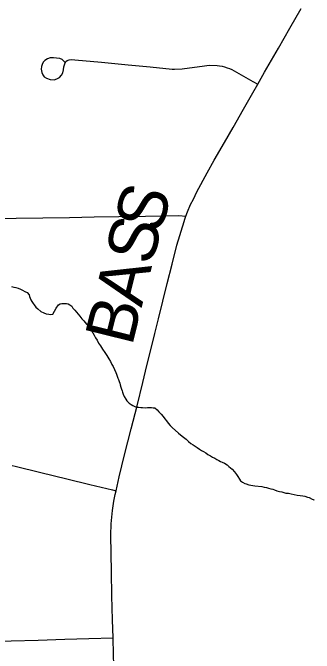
# Model space of a CAD drawing. Extents: x 103424 to 290657, y 38711 to 110967.
# Drawn here: x 141026 to 142889, y 84863 to 88820 of the extents above; entities that cross this region are included whole.
import ezdxf

# ---------------------------------------------------------------- set-up
doc = ezdxf.new("R2010")
doc.units = 0
for name, color, linetype in [('GM_X_County_Road', 7, 'Continuous'), ('GM_X_County_Road_Text', 7, 'Continuous'), ('GM_X_Minor_River', 7, 'Continuous'), ('GM_X_Township_Road', 7, 'Continuous')]:
    doc.layers.add(name, color=color, linetype=linetype)

msp = doc.modelspace()

# ---------------------------------------------------------------- linework, layer by layer
at = {"layer": 'GM_X_County_Road'}
for points in [[(141645.3, 84957.4), (141642.2, 85069.2), (141638.6, 85217), (141635, 85364.8), (141633.2, 85478), (141631.4, 85591.2), (141633.7, 85661.7), (141638.2, 85703.9), (141642.6, 85743.4), (141650.7, 85801.8), (141659.3, 85843.1), (141664.8, 85866.1), (141683.5, 85951.4), (141717.2, 86087.9), (141737.7, 86168.1), (141758.1, 86248.3), (141793.8, 86391.6), (141829.5, 86534.8), (141855.3, 86640.4), (141881.2, 86746), (141904.1, 86837.8), (141927, 86929.7), (141953.9, 87038.8), (141980.9, 87148), (142010.3, 87265.7), (142039.7, 87383.3), (142084.6, 87531.1), (142088.9, 87544.1), (142095.4, 87562.3), (142106.6, 87589.9), (142125.1, 87636.2), (142142.6, 87668.5), (142163.2, 87713), (142227, 87831.2), (142271.5, 87908.4), (142334.4, 88019.3), (142387.8, 88111.9), (142452.1, 88224.6), (142510.4, 88325.2), (142541.3, 88379.6), (142582.3, 88453.7), (142624.9, 88527.8), (142667.6, 88601.9), (142737.7, 88724.3), (142807.8, 88846.7)], [(141731.2, 82115.5), (141728.4, 82157.7), (141723.1, 82293.8), (141719.2, 82407.5), (141715.4, 82521.1), (141711.8, 82639), (141708.2, 82756.9), (141704.2, 82896.4), (141700.2, 83035.8), (141696.6, 83176), (141693, 83316.1), (141688.7, 83470.2), (141684.4, 83624.3), (141680.4, 83788), (141676.4, 83951.7), (141671.6, 84088), (141666.9, 84224.3), (141661.7, 84389.3), (141658.4, 84490.3), (141655.2, 84591.3), (141651.6, 84722.9), (141648, 84854.5), (141645.3, 84957.4)]]:
    msp.add_lwpolyline(points, dxfattribs=at)
at = {"layer": 'GM_X_Minor_River'}
for points in [[(141018.8, 87129), (141033, 87125.2), (141045.2, 87121.4), (141059.3, 87117.6), (141073.6, 87111.8), (141085.8, 87106), (141100.1, 87098.2), (141114.3, 87092.4), (141126.7, 87076.4), (141128.9, 87066.4), (141137.3, 87046.3), (141143.5, 87036.3), (141151.8, 87024.4), (141158.1, 87014.4), (141168.4, 87000.4), (141180.7, 86990.5)], [(141180.7, 86990.5), (141199.1, 86974.7), (141217.5, 86964.9), (141231.7, 86959.1), (141247.9, 86957.4), (141260, 86955.6), (141274.1, 86957.9), (141293.6, 86994.6), (141309.4, 87015.1), (141319.4, 87021.3), (141329.4, 87023.5), (141341.5, 87023.7), (141357.7, 87024), (141367.8, 87022.2), (141378, 87016.3), (141390.3, 87006.4), (141396.5, 86994.4), (141408.8, 86982.5), (141419.1, 86970.6), (141429.5, 86956.6), (141439.8, 86944.7), (141452.2, 86928.8), (141464.5, 86916.8), (141472.8, 86906.9), (141481, 86894.9), (141491.3, 86885), (141499.6, 86873), (141507.9, 86861.1), (141520.3, 86843.1), (141528.7, 86827.1), (141537, 86811.1), (141547.4, 86797.1), (141555.8, 86779.1), (141568.2, 86761.1), (141580.6, 86741.1), (141595.1, 86721.2), (141607.6, 86701.2), (141620.1, 86681.3), (141630.4, 86665.3), (141638.8, 86647.2), (141647.2, 86633.2), (141661.9, 86597.2), (141666.1, 86587.1), (141670.4, 86575.1), (141674.7, 86563), (141678.9, 86553), (141683.1, 86541), (141687.3, 86530.9), (141689.5, 86520.9), (141693.8, 86506.8), (141698.1, 86494.8), (141702.3, 86484.7), (141704.5, 86474.7), (141708.7, 86462.6), (141715, 86448.6), (141725.4, 86432.6), (141731.7, 86422.6), (141746.1, 86406.7), (141758.3, 86398.9), (141768.5, 86393), (141780.7, 86387.2), (141792.9, 86383.3), (141803, 86383.5), (141817.1, 86381.8), (141827.3, 86379.9), (141843.4, 86378.2), (141857.5, 86380.5), (141873.6, 86380.8), (141883.7, 86380.9), (141893.9, 86379.1), (141903.9, 86379.3), (141918.3, 86367.4), (141928.6, 86353.5), (141943, 86339.6), (141955.3, 86325.7), (141965.7, 86311.7), (141976, 86297.7), (141986.4, 86283.8), (141998.7, 86269.9), (142011, 86258), (142050, 86222.3), (142062.3, 86212.4), (142080.8, 86196.6), (142097.1, 86184.8), (142111.5, 86170.9), (142125.8, 86159), (142140.1, 86149.2), (142152.4, 86141.3), (142164.6, 86133.5), (142178.9, 86123.6), (142193.2, 86115.8), (142205.4, 86107.9), (142219.7, 86100.1), (142232, 86090.2), (142248.3, 86082.4), (142260.5, 86074.6), (142274.8, 86066.7), (142287, 86058.9), (142299.2, 86053.1), (142309.4, 86047.2), (142319.6, 86043.3)], [(142319.6, 86043.3), (142333.8, 86037.5), (142350.2, 86025.7), (142360.5, 86015.8), (142370.7, 86007.9), (142380.9, 86000), (142395.3, 85984.1), (142407.7, 85966.1), (142416, 85954.1), (142426.4, 85938.2), (142432.6, 85928.2), (142444.9, 85920.3), (142459.2, 85910.5), (142469.3, 85908.6), (142485.6, 85902.9), (142509.8, 85899.3), (142522, 85897.4), (142564.4, 85892.2), (142578.6, 85888.4), (142594.8, 85886.6), (142607, 85882.8), (142621.2, 85879), (142633.4, 85875.2), (142643.5, 85871.4), (142657.7, 85865.6), (142673.9, 85861.8), (142688.1, 85860), (142700.3, 85856.2), (142714.5, 85852.4), (142730.6, 85850.7), (142746.9, 85847), (142765.1, 85843.2), (142783.3, 85839.5), (142801.5, 85837.8), (142817.7, 85834.1), (142829.9, 85832.3), (142848.1, 85826.5), (142858.2, 85824.7), (142876.6, 85814.9), (142886.7, 85811.1), (142888.8, 85811.1), (142886.7, 85811.1)]]:
    msp.add_lwpolyline(points, dxfattribs=at)
at = {"layer": 'GM_X_Township_Road'}
for points in [[(141348.6, 88514.3), (141331.1, 88531.8), (141317, 88537.1), (141296.4, 88540.5), (141277.1, 88541.4), (141257.7, 88540.8), (141240.8, 88536.4), (141224.6, 88525.2), (141213, 88513.9), (141207.1, 88499.9), (141202.4, 88488.7), (141201.8, 88471.8), (141205.6, 88450.6), (141210.9, 88437.4), (141220.8, 88425), (141234.6, 88415.3), (141256.8, 88408.1), (141281.1, 88405), (141298.9, 88411.5), (141314.2, 88419.7), (141327.3, 88434.6), (141334.5, 88448.1), (141339.8, 88467.4), (141342.3, 88485.8), (141347, 88505.5), (141354, 88518.5), (141361.4, 88525.5), (141374.1, 88528.6), (141389.1, 88531.4), (141410.2, 88529.6), (141574.5, 88513.9), (141738.8, 88498.2), (141874.5, 88485.2), (142010.1, 88472.2), (142025.7, 88471.2), (142073.1, 88472.7), (142210, 88493), (142225.6, 88495), (142241.5, 88496.1), (142288.8, 88494.4), (142304.4, 88492.2), (142320, 88489.2), (142335.4, 88485.4), (142350.5, 88480.7), (142365.3, 88475.3), (142379.9, 88469.1), (142394.3, 88462.2), (142510, 88396.3), (142541.3, 88379.6)], [(140882.1, 87547.6), (141047.1, 87550.4), (141212.2, 87553.2), (141377.2, 87556), (141528.9, 87558.6), (141680.7, 87561.2), (141845.7, 87564), (141948.6, 87565.7), (142051.4, 87567.5), (142095.4, 87562.3)], [(141022.6, 86023.4), (141039.7, 86019.3), (141200, 85979.9), (141360.3, 85940.5), (141501.7, 85905.7), (141643.1, 85871), (141664.8, 85866.1)], [(138496.3, 84861.7), (138661.3, 84866.8), (138826.3, 84871.8), (138991.3, 84876.8), (139156.3, 84881.9), (139284.7, 84885.8), (139413, 84889.7), (139578, 84894.7), (139743, 84899.6), (139899.1, 84904.3), (140055.1, 84909), (140177.9, 84912.7), (140342.9, 84917.7), (140507.9, 84922.7), (140672.9, 84927.6), (140837.9, 84932.6), (140927.4, 84935.3), (141016.8, 84938), (141181.8, 84943.1), (141346.8, 84948.2), (141496, 84952.8), (141645.3, 84957.4)]]:
    msp.add_lwpolyline(points, dxfattribs=at)

# ---------------------------------------------------------------- texts
at = {"layer": 'GM_X_County_Road_Text'}
for s, rotation, p in [('S', 73.2557, (141934.7, 87446.3)), ('S', 75.8646, (141885.9, 87252.3)), ('A', 76.038, (141821.9, 86994.7)), ('B', 76.0376, (141762, 86754.1))]:
    msp.add_text(s, height=301.9, rotation=rotation, dxfattribs=at).set_placement(p)

doc.saveas('drawing.dxf')
